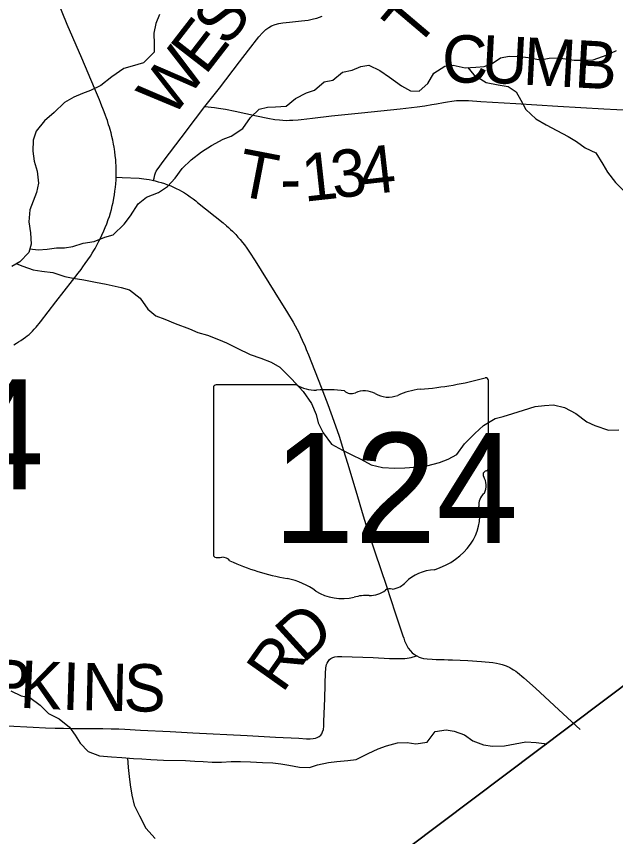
# Model space of a CAD drawing. Extents: x 1442749 to 1756758, y 235267 to 677782.
# Drawn here: x 1609483 to 1613276, y 468064 to 473252 of the extents above; entities that cross this region are included whole.
import ezdxf

# ---------------------------------------------------------------- set-up
doc = ezdxf.new("R2010")
doc.units = 0
for name, color, linetype in [('GM_X_Adjacent_County', 7, 'Continuous'), ('GM_X_County', 7, 'Continuous'), ('GM_X_Major_River', 7, 'Continuous'), ('GM_X_Minor_River', 7, 'Continuous'), ('GM_X_State_Location', 7, 'Continuous'), ('GM_X_State_Route', 7, 'Continuous'), ('GM_X_State_Shield', 7, 'Continuous'), ('GM_X_Township', 7, 'Continuous'), ('GM_X_Township_Road', 7, 'Continuous'), ('GM_X_Township_Road_Text', 7, 'Continuous')]:
    doc.layers.add(name, color=color, linetype=linetype)

msp = doc.modelspace()

# ---------------------------------------------------------------- linework, layer by layer
at = {"layer": 'GM_X_Adjacent_County'}
msp.add_lwpolyline([(1605211.2, 462917.3), (1608260.5, 465209.5), (1612987.2, 468762.7), (1614699.6, 470049.9), (1618603.7, 472951.5)], dxfattribs=at)
at = {"layer": 'GM_X_County'}
msp.add_lwpolyline([(1618603.7, 472951.5), (1614699.6, 470049.9), (1612987.2, 468762.7), (1608260.5, 465209.5), (1605211.2, 462917.3)], dxfattribs=at)
at = {"layer": 'GM_X_Major_River'}
for points in [[(1610388.1, 473263.6), (1610364.9, 473208), (1610353.5, 473146.1), (1610356.1, 473075.9), (1610355, 473025.8), (1610287.5, 472959), (1610216.9, 472936.4), (1610162.4, 472921.5), (1610087.2, 472868.9), (1610017.9, 472814.2), (1609953.1, 472783.5), (1609900.6, 472764.5), (1609846, 472741.5), (1609787.2, 472706.6), (1609721.7, 472643.9), (1609660.5, 472591), (1609609, 472525.9), (1609589.8, 472468.2), (1609586.3, 472400.1), (1609595, 472335.8), (1609613.7, 472273.3), (1609622.1, 472197), (1609610.9, 472139.1), (1609568.4, 472027.8), (1609562.8, 471951.8), (1609573.4, 471883.4), (1609575.9, 471811.2), (1609562.8, 471759.4), (1609505.4, 471698.5)], [(1609505.4, 471698.5), (1609454.6, 471669.4)]]:
    msp.add_lwpolyline(points, dxfattribs=at)
at = {"layer": 'GM_X_Minor_River'}
for points in [[(1609568.3, 471781.5), (1609620.1, 471775), (1609678.3, 471780.2), (1609736.6, 471787.5), (1609786.7, 471788.8), (1609841, 471796.2), (1609905.5, 471817.4), (1609975.8, 471828.5), (1610042.4, 471855.7), (1610094.7, 471871), (1610165.8, 471938.3), (1610204.6, 471989.9), (1610253.7, 472065.4), (1610306.5, 472108.8), (1610383.1, 472137.9), (1610439.7, 472175.3), (1610488.6, 472228.7), (1610533.5, 472290.3), (1610590.4, 472343.7), (1610655.3, 472395), (1610718, 472436.2), (1610792.7, 472475.4), (1610843.1, 472494.8), (1610916, 472543.9), (1610965, 472611.4), (1611019.9, 472664.8), (1611072.2, 472678.2), (1611122.3, 472679.5), (1611190.6, 472684.7), (1611249.4, 472732), (1611320.1, 472769.2), (1611370.4, 472784.6), (1611431.3, 472837.9), (1611485.6, 472849.2), (1611546.4, 472898.5), (1611608.8, 472911.8), (1611663.3, 472935.1), (1611713.5, 472944.5), (1611783.2, 472909.5), (1611844.8, 472866.6), (1611920.3, 472813.5), (1611978, 472780.7), (1612032.2, 472780), (1612087, 472827.4), (1612126, 472893), (1612194.7, 472936.2), (1612247, 472943.6), (1612323, 472926.6), (1612391.2, 472931.7), (1612443.4, 472935), (1612493.8, 472954.4), (1612548.4, 472989.8), (1612602.7, 473001.1), (1612670.9, 472998.2), (1612722.9, 472991.5), (1612800.9, 472976.5), (1612855.2, 472987.8), (1612909.4, 472989.1), (1612959.4, 472982.5), (1613013.5, 472975.8), (1613077.7, 472974.9), (1613133.9, 472978.2), (1613222.5, 473009.1), (1613281, 473036.4)], [(1612340.7, 472927.9), (1612378.5, 472881.8), (1612456.1, 472834.6), (1612532.1, 472819.6), (1612596.1, 472808.8), (1612647.8, 472774), (1612677.2, 472721.5), (1612708.5, 472663), (1612771.9, 472604), (1612837.5, 472565.1), (1612905.2, 472530.2), (1612974.9, 472493.2), (1613028.6, 472460.4), (1613084.3, 472419.6), (1613152, 472388.7), (1613195.2, 472317.9), (1613224.6, 472267.5), (1613275.8, 472200.6), (1613335.2, 472141.8)], [(1609485.6, 471687.2), (1609524.5, 471672), (1609590.3, 471649.1), (1609644.4, 471640.4), (1609714.4, 471631.4), (1609790.3, 471606.4), (1609842.3, 471595.7), (1609910.4, 471584.8), (1609984.4, 471571.8), (1610052.4, 471558.9), (1610146.4, 471537.6), (1610198.3, 471522.9), (1610265.8, 471469.9), (1610315, 471399.2), (1610366.6, 471358.4), (1610422.5, 471337.6), (1610488.2, 471308.7), (1610578, 471275.5), (1610631.9, 471252.7), (1610693.8, 471235.9), (1610761.7, 471209), (1610813.5, 471186.2), (1610881.2, 471153.3), (1610962.9, 471114.1), (1611030.8, 471089.2), (1611096.6, 471064.3), (1611150.4, 471033.5), (1611225.6, 470958.4), (1611298.7, 470879.3), (1611351.9, 470804.4), (1611381, 470733.9), (1611394.3, 470681.6), (1611425.5, 470617.1), (1611478.7, 470546.2), (1611546.4, 470509.3), (1611610.2, 470476.4), (1611664, 470451.6), (1611729.7, 470414.7), (1611801.6, 470397.7), (1611877.8, 470394.7), (1611942, 470395.9), (1612028.3, 470402.8), (1612080.6, 470410.1), (1612161.1, 470431.1), (1612215.5, 470450.5), (1612272, 470481.8), (1612319.1, 470547.4), (1612384.1, 470612.7), (1612439, 470664.1), (1612513.8, 470709.2), (1612564.1, 470720.6), (1612626.5, 470739.8), (1612693, 470761), (1612767.5, 470784.1), (1612825.7, 470791.3), (1612883.9, 470794.6), (1612951.9, 470777.7), (1613023.6, 470740.7), (1613093.1, 470687.7), (1613144.9, 470664.9), (1613230.8, 470635.8), (1613296.9, 470636.9)], [(1609448.2, 468987), (1609514, 468954.1), (1609568, 468943.4), (1609633.5, 468894.4), (1609687, 468843.6), (1609754.7, 468808.7), (1609820.2, 468755.7), (1609855.6, 468705.1), (1609887, 468654.6), (1609936.4, 468601.9), (1610008.2, 468574.9), (1610084.4, 468567.9), (1610150.5, 468565), (1610224.6, 468558), (1610276.7, 468555.3), (1610334.8, 468552.6), (1610415, 468547.5), (1610553.4, 468545.8), (1610613.5, 468541), (1610665.6, 468538.3), (1610721.7, 468535.6), (1610781.8, 468534.8), (1610842, 468538), (1610902.2, 468539.2), (1610964.4, 468536.4), (1611040.5, 468533.4), (1611106.7, 468530.6), (1611156.7, 468523.9), (1611206.7, 468515.2), (1611274.8, 468502.3), (1611338.9, 468501.5), (1611389.3, 468516.9), (1611459.7, 468532), (1611511.9, 468539.3), (1611580.2, 468544.5), (1611634.4, 468551.8), (1611709.1, 468588.9), (1611773.7, 468620.1), (1611826.1, 468637.5), (1611896.5, 468656.6), (1611956.7, 468659.9), (1612010.8, 468651.1), (1612083.1, 468662.2), (1612134.1, 468727.7), (1612204.5, 468738.8), (1612254.5, 468730.2), (1612320.4, 468707.3), (1612372, 468670.5), (1612439.8, 468643.6), (1612497.9, 468636.8), (1612572.1, 468637.9), (1612708.9, 468664.1), (1612773, 468659.3)], [(1612773, 468659.3), (1612823, 468652.6), (1612837.9, 468648.9)], [(1610187.1, 468561.6), (1610191.7, 468500.3), (1610197, 468444.1), (1610204.3, 468391.9), (1610213.5, 468325.7), (1610228.7, 468263.3), (1610261.8, 468194.8), (1610302.9, 468118), (1610362.2, 468051.1)]]:
    msp.add_lwpolyline(points, dxfattribs=at)
at = {"layer": 'GM_X_State_Route'}
for points in [[(1609977.7, 472797.2), (1609897.5, 472986.7), (1609805.5, 473200.9), (1609717, 473416.3)], [(1609466, 471175), (1609483.9, 471185.6), (1609496.3, 471193.1), (1609510.8, 471201.7), (1609526.8, 471212.6), (1609540.3, 471222), (1609551.3, 471230.8), (1609563.1, 471240.2), (1609572.7, 471249.2), (1609584.3, 471260.2), (1609595.6, 471272.6), (1609608.4, 471286.6), (1609635.3, 471319.3), (1609733.2, 471446.8), (1609839.1, 471580.6), (1609854.1, 471600.7), (1609875.1, 471628.6), (1609892.2, 471651.4), (1609904.1, 471668.2), (1609918.3, 471688), (1609935.9, 471712.6), (1609951.2, 471736), (1609962.7, 471753.6), (1609973.1, 471771.1), (1609981, 471784.5), (1609994.2, 471809.2), (1610005.5, 471830.7), (1610013.2, 471845.1), (1610024.4, 471868.5), (1610037.1, 471895.2), (1610046.1, 471917), (1610055.7, 471940.5), (1610064.9, 471966.6), (1610071.9, 471986.7), (1610078.5, 472009.1), (1610084.7, 472030.5), (1610090.4, 472054.7), (1610095.1, 472074.9), (1610100.3, 472103.1), (1610103.9, 472123.1), (1610107, 472147.1), (1610110.2, 472171.7), (1610111.9, 472192.1), (1610114.1, 472217.2), (1610114.7, 472234.1), (1610114.9, 472240.4), (1610115.6, 472259.6), (1610115.3, 472280), (1610115, 472295.4), (1610114.1, 472310.8), (1610113.2, 472324), (1610112, 472344.3), (1610108.9, 472373), (1610106.4, 472396.2), (1610103.9, 472411.8), (1610101.8, 472424.7), (1610098.5, 472444.6), (1610093.1, 472469.9), (1610088.3, 472492.4), (1610082, 472516.5), (1610076.6, 472536.6), (1610072.1, 472550.7), (1610067.1, 472566.6), (1610058.8, 472592.6), (1610053, 472608.6), (1610047.4, 472624.2), (1610038.7, 472648), (1610030.5, 472668.5), (1610024.5, 472683.5), (1610015.3, 472707.1), (1610009.1, 472723.2), (1609977.7, 472797.2)], [(1610114.7, 472234.1), (1610152.6, 472232.6), (1610260.8, 472228.3), (1610275.7, 472226.7), (1610290.3, 472225.2), (1610307.6, 472222.4), (1610323, 472220), (1610342.5, 472215.7), (1610351.4, 472213.8), (1610361.8, 472211.5), (1610381.2, 472206.1), (1610400, 472200.9), (1610420.1, 472194), (1610440.7, 472187), (1610459.7, 472179.2), (1610477.4, 472171.9), (1610493.7, 472164.1), (1610513.1, 472154.7), (1610528.2, 472146.3), (1610547.8, 472135.3), (1610565.9, 472123.4), (1610583.7, 472111.7), (1610602.2, 472097.4), (1610618.5, 472084.8), (1610630.6, 472075.4), (1610791.2, 471945.4), (1610812.4, 471927.6)], [(1610812.4, 471927.6), (1610826.6, 471915.8), (1610838.4, 471904.8), (1610850.8, 471893.3), (1610859.8, 471884.2), (1610871.7, 471872.2), (1610885.7, 471856.1), (1610900, 471839.8), (1610913.8, 471822.3), (1610926.5, 471806.1), (1610941.4, 471785), (1610958.8, 471760.3), (1610994.7, 471705.2), (1611119.5, 471504.6), (1611200.1, 471376.9), (1611235.7, 471317.7), (1611248.5, 471293.8), (1611260.7, 471271.3), (1611272.2, 471247.9), (1611282.4, 471226.9), (1611293.1, 471203.1), (1611310.6, 471163.8), (1611318.4, 471144), (1611331.6, 471111), (1611412.3, 470907.6), (1611455.4, 470797.5), (1611493.6, 470692.6), (1611526.2, 470596.1), (1611554.4, 470505.1), (1611578.3, 470426.7), (1611631.9, 470250.9), (1611678, 470093.5), (1611714.4, 469977.8), (1611752.4, 469866.1), (1611826.2, 469648.5), (1611881.6, 469480.1), (1611914.9, 469377.1), (1611929.6, 469333.7), (1611934.8, 469319.2), (1611940.7, 469302.9), (1611947.2, 469288.7), (1611954.2, 469273.3), (1611963.9, 469256.8), (1611977, 469238.6), (1611988, 469227.3), (1612002.5, 469215), (1612017.8, 469206.6), (1612032.9, 469199), (1612045.4, 469195), (1612060.7, 469191.5), (1612082.7, 469188.3), (1612115.2, 469185.8), (1612140, 469185), (1612166.4, 469184.1), (1612190.7, 469183.3), (1612216, 469182.4), (1612243.2, 469181.5), (1612341.7, 469177.9), (1612427, 469172.4), (1612451.5, 469170.2), (1612476.2, 469167.9), (1612498.3, 469164.4), (1612522, 469160.7), (1612540.3, 469156.5), (1612557.6, 469152.5), (1612582.9, 469144), (1612607.2, 469133), (1612619.1, 469125.9), (1612630.2, 469119.3), (1612643.6, 469109.7), (1612654.5, 469101.8), (1612695, 469068), (1612769, 469002.8), (1612915.8, 468866.6), (1613051, 468742.2)]]:
    msp.add_lwpolyline(points, dxfattribs=at)
at = {"layer": 'GM_X_State_Shield'}
for p, q in [((1611257.9, 470921.9), (1610748.3, 470921.9)), ((1612471.4, 470395.3), (1612471.4, 470948.1)), ((1610731.2, 470903.7), (1610731.2, 469847.1)), ((1612471.2, 470395.5), (1612471.4, 470395.3))]:
    msp.add_line(p, q, dxfattribs=at)
for centre, major_axis, start_param, end_param in [((1611851.5, 472362.4), (1845.5, 0), 4.814394, 5.042369), ((1612452.1, 470950.4), (19.4, 0), 6.141152, 7.989035), ((1610751.1, 470905.9), (20.2, 0), 1.712693, 3.28349), ((1611379.3, 471044.5), (195.5, 0), 4.042523, 4.731795), ((1611444.1, 470328.7), (702, 0), 1.404758, 1.657858), ((1611603.5, 470911.4), (56.4, 0), 3.836095, 5.185415), ((1611686.3, 470789.3), (117.3, 0), 0.950623, 2.079405), ((1611837.7, 470956.8), (141.1, 0), 4.081561, 5.145723), ((1612086.9, 470599.1), (371.3, 0), 1.699011, 2.107814), ((1612450.7, 470393.2), (20.7, 0), 5.05454, 6.418171), ((1612466.9, 470354.7), (30, 0), 1.883978, 3.671073), ((1612276.2, 470284.9), (180, 0), 5.934695, 6.695948), ((1612540.8, 470164), (130.9, 0), 2.387724, 3.262537), ((1611954.9, 470093.7), (461.6, 0), 5.101752, 6.440018), ((1610751.3, 469844.7), (20.3, 0), 3.00124, 4.508301), ((1610754.4, 469952.8), (155.2, 0), 4.665946, 4.897461), ((1610786.1, 469786.1), (56, 0), 0.519207, 1.627899), ((1611492.7, 470735.4), (1332.7, 0), 4.195997, 4.488961), ((1612149.5, 469550.4), (252.8, 0), 1.647645, 2.488434), ((1611095.4, 469372.4), (417, 0), 0.823519, 1.323587), ((1611829.2, 469744.7), (149.1, 0), 4.937069, 5.64225), ((1611546.4, 469780.9), (264.6, 0), 4.026481, 4.996735), ((1611718.6, 469701.7), (141, 0), 4.691044, 5.507374), ((1611846.1, 469599.4), (39.7, 0), 1.147584, 2.315152), ((1611699.3, 469415.5), (217.4, 0), 1.495662, 1.94098)]:
    msp.add_ellipse(centre, major_axis=major_axis, ratio=0.8, start_param=start_param, end_param=end_param, dxfattribs=at)
at = {"layer": 'GM_X_Township'}
msp.add_lwpolyline([(1618603.7, 472951.5), (1614699.6, 470049.9), (1612987.2, 468762.7), (1608260.5, 465209.5), (1605211.2, 462917.3)], dxfattribs=at)
at = {"layer": 'GM_X_Township_Road'}
for points in [[(1610676.9, 472681.2), (1610768.2, 472798.2), (1610895.9, 472964.6), (1610951.8, 473037.4), (1611018.4, 473123.1), (1611040.2, 473148), (1611050.9, 473158), (1611062.2, 473168.5), (1611081.3, 473182.4), (1611099, 473192.3), (1611120.9, 473201), (1611143.5, 473207), (1611169.7, 473211.4), (1611212.5, 473216.1), (1611287.5, 473223.1), (1611308.4, 473225.7), (1611329.5, 473228.4), (1611346.5, 473231.3), (1611364.4, 473235.9), (1611384, 473241.5), (1611401.4, 473247.6), (1611417.7, 473254.1)], [(1610351.4, 472213.8), (1610354.8, 472227.8), (1610360, 472249.6), (1610364.3, 472261.5), (1610368.6, 472272), (1610374, 472281.9), (1610419.4, 472342.3), (1610526.4, 472483.5), (1610617, 472604.3), (1610676.9, 472681.2)], [(1610676.9, 472681.2), (1610736.3, 472674.7), (1610762.4, 472671.8), (1610807.8, 472665.1), (1610868.9, 472653.1), (1611003.3, 472622.4), (1611074, 472607.7), (1611119.3, 472600.5), (1611148.6, 472597.3), (1611170.4, 472595.4), (1611190.8, 472594), (1611211.9, 472594.7), (1611233.5, 472595.3), (1611266, 472598.7), (1611285.6, 472600.7), (1611321.4, 472604.7), (1611357.3, 472608.6), (1611477.8, 472622.5), (1611667, 472643), (1611911.8, 472667.9), (1612019.4, 472679.8), (1612068.2, 472686.6), (1612113.5, 472694.1), (1612142.5, 472699.6), (1612187.6, 472708.1), (1612213, 472712.3), (1612239.4, 472716.7), (1612268.8, 472719.1), (1612294.9, 472720.1), (1612319.2, 472719.7), (1612344.2, 472719.2), (1612422.8, 472714.7), (1612645.5, 472701.9), (1612910.5, 472684.4), (1613201.8, 472667.3), (1613365.6, 472658)], [(1609262.5, 468773.3), (1609590.1, 468755.5), (1609667.7, 468752.4), (1609727.8, 468750), (1609781.4, 468749), (1609839.2, 468747.9), (1609889, 468747.7), (1610029.5, 468747), (1610082.2, 468745.8), (1610131.2, 468744.6), (1610169.2, 468742.6), (1610203.2, 468740.9), (1610235.5, 468739.2), (1610268.8, 468737.3), (1610455.5, 468728.5), (1610599.7, 468721.1), (1610943.7, 468702.9), (1611123.8, 468693.5), (1611271.2, 468685.7), (1611320.4, 468682.5), (1611343.4, 468682.2), (1611362, 468683.6), (1611375.6, 468686.3), (1611387.4, 468690.2), (1611399.3, 468696.8), (1611409.4, 468705.1), (1611416.4, 468714.4), (1611421.7, 468725.8), (1611426.5, 468740.7), (1611429.2, 468762.3), (1611430.3, 468792.7), (1611435.7, 468937), (1611440.6, 469107.6), (1611441.6, 469118.4), (1611442.6, 469130.6), (1611444.4, 469142.3), (1611446.8, 469151.5), (1611450.3, 469161.4), (1611455.7, 469172), (1611459.9, 469177.9), (1611465.1, 469183.8), (1611473.3, 469190.5), (1611478.7, 469193.5), (1611485.9, 469196.4), (1611499, 469200.4), (1611514.8, 469202.6), (1611543.9, 469202.4), (1611740.8, 469196.2), (1611844.3, 469191.2), (1611862.1, 469190.4), (1611878.4, 469190.2), (1611903.9, 469190), (1611921.1, 469189.9), (1611941.6, 469190.5), (1611957.2, 469192), (1611970.1, 469194.5), (1611981.9, 469197.4), (1611994.5, 469200.1), (1612017.8, 469206.6)]]:
    msp.add_lwpolyline(points, dxfattribs=at)

# ---------------------------------------------------------------- texts
at = {"layer": 'GM_X_State_Location'}
for s in ['s', 'r']:
    msp.add_text(s, height=1, dxfattribs=at).set_placement((1611581.7, 470305.1))
msp.add_text('124', height=1, rotation=0, dxfattribs=at).set_placement((1611228.7, 470232.4))
at = {"layer": 'GM_X_State_Shield'}
for s, p in [('134', (1608106.1, 470260.4)), ('124', (1611106.5, 469921.6))]:
    msp.add_text(s, height=696.1, dxfattribs=at).set_placement(p)
at = {"layer": 'GM_X_Township_Road_Text'}
for s, rotation, p in [('S', 51.9583, (1610815.9, 473051.2)), ('T', 49.7297, (1612010.3, 473039.7)), ('E', 52.2498, (1610678.8, 472874.1)), ('C', 1.5496, (1612182, 472828.4)), ('U', 356.9459, (1612422, 472835.1)), ('M', 356.8677, (1612685.5, 472821.1)), ('B', 356.8643, (1613010.6, 472803.3)), ('W', 52.2619, (1610466.1, 472599.3)), ('T', 349.0565, (1610864.7, 472122.8)), ('3', 6.4557, (1611490.7, 472099.6)), ('4', 6.5196, (1611674.7, 472120.4)), ('1', 6.2797, (1611306, 472079.3)), ('-', 1.437, (1611155.3, 472074.3)), ('D', 42.3563, (1611298, 469153.4)), ('R', 54.7391, (1611167.1, 468965)), ('P', 356.8103, (1609294.7, 468890.6)), ('K', 357.4104, (1609500.2, 468879.2)), ('I', 358.2395, (1609768.7, 468867.1)), ('N', 358.7782, (1609894.9, 468863.2)), ('S', 358.8595, (1610159.3, 468857.6))]:
    msp.add_text(s, height=300, rotation=rotation, dxfattribs=at).set_placement(p)

doc.saveas('drawing.dxf')
